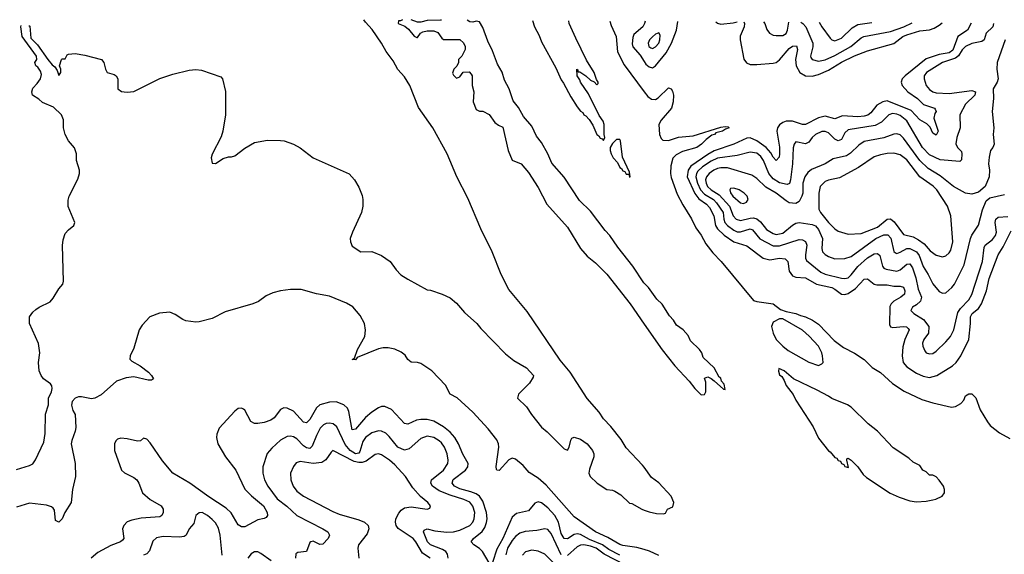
# Model space of a CAD drawing. Header units: inches. Extents: x 1843162 to 1959474, y 907081 to 1016326.
# Tile 514 of 656: x 1896170 to 1902209, y 1012973 to 1016254. Entities that reach past the tile are written whole.
import ezdxf

# ---------------------------------------------------------------- set-up
doc = ezdxf.new("R2010")
doc.units = ezdxf.units.IN
doc.header["$MEASUREMENT"] = 0
doc.layers.add('B8091', color=7, linetype='Continuous')
doc.layers.add('B9001', color=7, linetype='Continuous')

msp = doc.modelspace()

# ---------------------------------------------------------------- linework, layer by layer
at = {"layer": 'B8091', "color": 5}
for points, elevation in [([(1896150, 1013492.5), (1896230, 1013518.1), (1896251, 1013529), (1896266.9, 1013553.1), (1896319, 1013661), (1896325.4, 1013714.6), (1896327.8, 1013832.2), (1896346.9, 1013890), (1896346.2, 1013930), (1896365.6, 1013970), (1896369.9, 1013990), (1896367.7, 1014007.7), (1896359.9, 1014019.9), (1896316.5, 1014050), (1896302.2, 1014070), (1896290, 1014099.7), (1896284.5, 1014150), (1896293.3, 1014210), (1896286.5, 1014266.5), (1896230, 1014388.7), (1896229.5, 1014430), (1896250, 1014459.4), (1896270, 1014476.1), (1896290, 1014490.4), (1896356.9, 1014523.1), (1896376, 1014544), (1896410, 1014602.8), (1896434, 1014630), (1896439, 1014650), (1896432.1, 1014867.9), (1896437.5, 1014902.5), (1896450, 1014942), (1896470, 1014964.7), (1896502, 1014990), (1896509, 1015010), (1896466.8, 1015106.8), (1896466.8, 1015146.8), (1896474, 1015170), (1896526, 1015274), (1896536.9, 1015310), (1896537.6, 1015330), (1896518, 1015390), (1896518, 1015430), (1896506.8, 1015466.8), (1896469, 1015510), (1896450, 1015548), (1896439.5, 1015590), (1896438.4, 1015638.4), (1896426, 1015670), (1896377.2, 1015717.2), (1896310, 1015746.3), (1896286.8, 1015766.8), (1896248.6, 1015790), (1896245.2, 1015810), (1896250, 1015834), (1896278, 1015862), (1896298, 1015890), (1896303.1, 1015916.9), (1896297.5, 1015937.5), (1896282, 1015962), (1896269.4, 1015970), (1896264, 1015990), (1896275.3, 1016010), (1896274, 1016030), (1896185.1, 1016150), (1896177, 1016210), (1896178.5, 1016217.3)], 380), ([(1896227, 1016218.3), (1896233.1, 1016213.1), (1896239.3, 1016139.3), (1896279.9, 1016099.9), (1896342.8, 1016010), (1896370, 1015976), (1896384.9, 1015964.9), (1896401, 1015941), (1896410, 1015912), (1896422, 1015930), (1896422, 1015950), (1896415.3, 1015970), (1896426, 1016010), (1896430, 1016014), (1896450, 1016014), (1896462, 1016038), (1896470, 1016042), (1896510, 1016046), (1896570, 1016036), (1896671.3, 1016010), (1896686, 1015990), (1896696, 1015950), (1896706, 1015930), (1896750, 1015918), (1896762, 1015910), (1896772, 1015890), (1896771.3, 1015830), (1896793.7, 1015813.7), (1896810.4, 1015810.4), (1896830, 1015808.2), (1896870, 1015813.7), (1897030, 1015891.7), (1897110, 1015918.9), (1897210, 1015943.1), (1897250, 1015948.5), (1897284.4, 1015944.4), (1897403.7, 1015903.7), (1897414.9, 1015890), (1897432.6, 1015812.6), (1897432.4, 1015670), (1897416.5, 1015570), (1897406.3, 1015533.7), (1897350, 1015428), (1897345.2, 1015405.2), (1897350, 1015374), (1897370, 1015372), (1897418, 1015402), (1897450, 1015411), (1897470, 1015411), (1897490, 1015418.8), (1897550, 1015464.9), (1897610, 1015499.1), (1897690, 1015513.4), (1897770, 1015513), (1897792, 1015510), (1897850, 1015490.7), (1897890, 1015467.3), (1897970, 1015406.4), (1898190, 1015308.2), (1898223.1, 1015270), (1898250, 1015224.9), (1898270, 1015174.8), (1898274.4, 1015150), (1898274.2, 1015110), (1898266.9, 1015070), (1898210.3, 1014950), (1898197.1, 1014910), (1898198, 1014890), (1898210, 1014862.8), (1898262, 1014830), (1898330, 1014830.7), (1898390, 1014807.3), (1898442.8, 1014770), (1898478.5, 1014718.5), (1898507.9, 1014687.9), (1898550, 1014661), (1898670, 1014596), (1898690, 1014594), (1898762, 1014570), (1898810, 1014547.3), (1898850, 1014514.8), (1898897.6, 1014457.6), (1898974, 1014390), (1898998, 1014358), (1899150, 1014202.8), (1899201.4, 1014161.4), (1899278, 1014118), (1899322, 1014070), (1899319.6, 1014060.4), (1899296.9, 1014023.1), (1899230, 1013955.3), (1899224, 1013930), (1899277.5, 1013877.5), (1899308, 1013830), (1899370, 1013752.7), (1899405.1, 1013725.1), (1899510, 1013620.7), (1899530, 1013612), (1899539, 1013630), (1899550, 1013674), (1899555.3, 1013684.7), (1899570, 1013692), (1899610, 1013678.8), (1899650.4, 1013650.4), (1899682.8, 1013610), (1899691.6, 1013588.4), (1899692, 1013570), (1899664.5, 1013495.5), (1899660.7, 1013470), (1899668, 1013450), (1899710.8, 1013410), (1899770, 1013371), (1899806, 1013366), (1899819.8, 1013359.8), (1899856.8, 1013336.8), (1899910, 1013287.7), (1899924.5, 1013284.5), (1899984.7, 1013250), (1900000, 1013244.4)], 380), ([(1900000, 1013507), (1899990, 1013520.7), (1899890, 1013626.3), (1899858, 1013678), (1899796.3, 1013756.3), (1899750, 1013804), (1899724.6, 1013844.6), (1899649.9, 1013929.9), (1899545.3, 1014090), (1899484.3, 1014164.3), (1899282.1, 1014462.1), (1899170, 1014598), (1899123.9, 1014690), (1899068.5, 1014830), (1898998, 1014970), (1898918.8, 1015158.8), (1898850.8, 1015290), (1898791.2, 1015431.2), (1898704.8, 1015590), (1898615.4, 1015715.4), (1898562.3, 1015850), (1898530, 1015902.4), (1898488.7, 1015948.7), (1898461.3, 1016001.3), (1898417.8, 1016057.8), (1898388.3, 1016110), (1898332.4, 1016192.4), (1898290, 1016238.9), (1898279.7, 1016253.6)], 380), ([(1898518.5, 1016252.2), (1898506, 1016246), (1898494, 1016246), (1898492, 1016230), (1898533, 1016213), (1898554.9, 1016194.9), (1898590, 1016152), (1898604.7, 1016144.7), (1898610, 1016144.7), (1898628, 1016170), (1898642, 1016178), (1898670, 1016186), (1898710, 1016186), (1898734.4, 1016174.4), (1898759.6, 1016139.6), (1898770, 1016132), (1898870, 1016132), (1898891.1, 1016111.1), (1898902, 1016090), (1898902, 1016070), (1898882, 1016030), (1898862, 1016010), (1898862, 1015990), (1898851.3, 1015968.7), (1898832, 1015950), (1898825.4, 1015925.4), (1898830, 1015914), (1898850, 1015894), (1898870, 1015902), (1898890, 1015932), (1898927.3, 1015932.7), (1898939.8, 1015919.8), (1898944.7, 1015910), (1898944.7, 1015850), (1898956, 1015810), (1898951, 1015750), (1898970, 1015702), (1898990, 1015692), (1899010, 1015692), (1899050, 1015671.3), (1899083.5, 1015623.5), (1899106.4, 1015606.4), (1899134, 1015594), (1899166, 1015450), (1899190.8, 1015390.8), (1899244.7, 1015370), (1899290, 1015316), (1899350, 1015224.7), (1899402, 1015122), (1899530, 1014981), (1899608.8, 1014848.8), (1899650, 1014802.8), (1899701.4, 1014761.4), (1899770, 1014691), (1899913.4, 1014510), (1900000, 1014385.5)], 380), ([(1898756.5, 1016250.9), (1898750, 1016249.6), (1898670, 1016249.5), (1898630, 1016238.4), (1898610, 1016238.4), (1898571.1, 1016251.9)], 380), ([(1900000, 1014637), (1899998.5, 1014638.5), (1899930, 1014740.3), (1899838, 1014858), (1899790, 1014929), (1899760.2, 1014960.2), (1899670, 1015078.3), (1899603.4, 1015143.4), (1899510, 1015287.8), (1899432.8, 1015372.8), (1899409.1, 1015430), (1899370, 1015498.9), (1899339.5, 1015539.5), (1899310, 1015600.3), (1899259.7, 1015659.7), (1899230, 1015714.5), (1899195.8, 1015755.8), (1899171.2, 1015830), (1899143.2, 1015883.2), (1899130, 1015930.9), (1899100.7, 1015980.7), (1899070, 1016062.4), (1899040.8, 1016120.8), (1899010, 1016206), (1898990, 1016239.8), (1898970, 1016244.1), (1898950, 1016239.3), (1898930, 1016240.9), (1898915.3, 1016250)], 380), ([(1899314.7, 1016247.7), (1899327.6, 1016210), (1899356, 1016156), (1899370, 1016117.4), (1899457.2, 1015957.2), (1899490, 1015884), (1899505, 1015865), (1899550, 1015780.3), (1899590, 1015718.7), (1899610, 1015692.4), (1899623, 1015683), (1899630, 1015668.9), (1899642.9, 1015662.9), (1899661.6, 1015641.6), (1899685.8, 1015605.9), (1899710, 1015548.4), (1899720.9, 1015540.9), (1899730, 1015525.5), (1899741.4, 1015521.4), (1899750, 1015511.3), (1899759.3, 1015530), (1899754.5, 1015550), (1899755.3, 1015610), (1899748.7, 1015630), (1899724.7, 1015664.7), (1899658, 1015798), (1899609.2, 1015870), (1899605.2, 1015885.2), (1899589, 1015910), (1899586, 1015950), (1899594, 1015946), (1899594, 1015934), (1899606, 1015934), (1899642, 1015910), (1899670, 1015882), (1899692.7, 1015872.7), (1899710, 1015854), (1899718, 1015862), (1899718, 1015870), (1899707.3, 1015887.3), (1899693.2, 1015930), (1899645.4, 1016005.4), (1899580.7, 1016140.7), (1899540.5, 1016230), (1899536.9, 1016246.4)], 380), ([(1899789.8, 1016245), (1899797.9, 1016217.9), (1899827.5, 1016150), (1899835.8, 1016055.8), (1899876.9, 1015976.9), (1900000, 1015810.7)], 380), ([(1900000, 1016225.7), (1899990.8, 1016209.2), (1899937, 1016163), (1899930, 1016144), (1899925.6, 1016105.6), (1899930, 1016086.7), (1899974.9, 1016034.9), (1900000, 1015996.8)], 420), ([(1900000, 1013001.4), (1899954.7, 1013014.7), (1899870, 1013026.6), (1899850, 1013033.8), (1899776.5, 1013076.5), (1899700.5, 1013110), (1899570, 1013203.7), (1899398, 1013398), (1899350, 1013440.1), (1899294.6, 1013474.6), (1899257.7, 1013517.7), (1899210, 1013556.9), (1899190, 1013561.9), (1899170, 1013553.1), (1899110, 1013486.8), (1899097.2, 1013490), (1899093.3, 1013493.3), (1899092.2, 1013512.2), (1899108.6, 1013630), (1899106.7, 1013650), (1899095.6, 1013675.6), (1899042.5, 1013742.5), (1898950, 1013844.3), (1898852.1, 1013932.1), (1898810, 1013956), (1898781.3, 1014010), (1898698.5, 1014098.5), (1898630, 1014144.1), (1898610, 1014149.9), (1898570, 1014151.5), (1898550, 1014168.4), (1898533.9, 1014193.9), (1898510, 1014213.2), (1898470, 1014231.5), (1898430, 1014240.4), (1898399.7, 1014240.3), (1898370, 1014233.7), (1898240.4, 1014179.6), (1898230, 1014166.6), (1898210, 1014168), (1898223.1, 1014176.9), (1898240.9, 1014230), (1898286.3, 1014310), (1898291.5, 1014348.5), (1898284.7, 1014390), (1898258.7, 1014438.7), (1898212.4, 1014492.4), (1898174.8, 1014514.8), (1898070, 1014556.5), (1897990, 1014570.5), (1897897.1, 1014597.1), (1897830, 1014596.9), (1897770, 1014589.5), (1897723.2, 1014576.8), (1897681.8, 1014558.2), (1897634.9, 1014525.1), (1897599.6, 1014510), (1897430, 1014461.3), (1897350, 1014420.4), (1897270, 1014398.8), (1897250, 1014397.5), (1897190, 1014405.4), (1897170, 1014413.7), (1897124.6, 1014444.6), (1897090, 1014458), (1897027.2, 1014452.8), (1896968.8, 1014430), (1896921.3, 1014378.7), (1896902, 1014350), (1896870, 1014238), (1896847.2, 1014190), (1896846.4, 1014170), (1896858.5, 1014158.5), (1896910, 1014130.2), (1896960.5, 1014090), (1896979.3, 1014070), (1896990, 1014048.7), (1896978.4, 1014041.6), (1896959, 1014041), (1896870, 1014061.8), (1896823.7, 1014056.3), (1896764, 1014036), (1896670, 1013951), (1896630.4, 1013930), (1896610, 1013927.5), (1896550, 1013939.6), (1896530, 1013938.3), (1896509.6, 1013930.4), (1896492.6, 1013910), (1896487.5, 1013887.5), (1896495.3, 1013855.3), (1896510.9, 1013830), (1896513.9, 1013750), (1896511.1, 1013728.9), (1896489.1, 1013670.9), (1896485.9, 1013650), (1896510.7, 1013530), (1896512.9, 1013450), (1896493.2, 1013370), (1896485.4, 1013290), (1896446.6, 1013230), (1896430, 1013191.3), (1896410, 1013169.8), (1896390, 1013180.5), (1896382.7, 1013242.7), (1896376, 1013256), (1896364.5, 1013264.5), (1896334.2, 1013274.2), (1896230, 1013287.2), (1896150, 1013261.6)], 380), ([(1899050, 1012920.5), (1899008.9, 1012990), (1898989.4, 1013009.4), (1898955.6, 1013030), (1898938.7, 1013050), (1898952.4, 1013070), (1899006.3, 1013113.7), (1899022, 1013138), (1899032.9, 1013167.1), (1899036.2, 1013190), (1899033.9, 1013230), (1899010, 1013299.5), (1898990, 1013329.4), (1898970, 1013343.5), (1898937.2, 1013357.2), (1898870, 1013373.7), (1898837.2, 1013390), (1898821.4, 1013410), (1898829.1, 1013430.9), (1898904.7, 1013490), (1898918.8, 1013510), (1898920.6, 1013530), (1898887.5, 1013587.5), (1898861.3, 1013650), (1898838.7, 1013690), (1898810, 1013722.5), (1898770, 1013755.4), (1898710, 1013790.4), (1898670, 1013799.1), (1898630, 1013799.6), (1898604.3, 1013795.7), (1898550, 1013771.7), (1898530, 1013775.1), (1898450, 1013861.6), (1898410, 1013880.7), (1898390, 1013879.8), (1898370, 1013871.6), (1898330, 1013845.5), (1898290, 1013811.6), (1898230, 1013740.3), (1898210, 1013736.3), (1898188.2, 1013848.2), (1898179.8, 1013870), (1898158.3, 1013890), (1898110, 1013908.4), (1898070, 1013905.5), (1898010, 1013889.8), (1897990, 1013870.8), (1897950, 1013800.3), (1897930, 1013779.4), (1897910, 1013784.6), (1897850, 1013850.5), (1897810, 1013868.9), (1897790, 1013870.8), (1897770, 1013862), (1897730, 1013811), (1897710, 1013795.9), (1897670, 1013781.5), (1897630, 1013775.3), (1897610, 1013776.4), (1897588.1, 1013788.1), (1897550, 1013857.2), (1897542.9, 1013862.9), (1897530, 1013869.4), (1897510, 1013866.6), (1897490, 1013851.8), (1897393.9, 1013746.1), (1897379.7, 1013710), (1897376.9, 1013690), (1897385.4, 1013650), (1897432.6, 1013570), (1897495.1, 1013490), (1897550, 1013372.6), (1897590.9, 1013330.9), (1897665.6, 1013270), (1897687.6, 1013230), (1897690.3, 1013210), (1897682, 1013198), (1897670, 1013191.8), (1897630, 1013185.1), (1897550, 1013142), (1897530, 1013141.3), (1897510, 1013153.6), (1897466.7, 1013226.7), (1897437, 1013257), (1897330, 1013326), (1897213.2, 1013410), (1897110.2, 1013470.2), (1897046, 1013546), (1896970, 1013656.9), (1896950, 1013678.4), (1896930, 1013686), (1896910.3, 1013669.7), (1896892.4, 1013667.6), (1896830, 1013681.9), (1896790, 1013686), (1896770, 1013679.8), (1896759.6, 1013670), (1896751.5, 1013650), (1896751.6, 1013610), (1896794.9, 1013490), (1896813.6, 1013473.6), (1896870, 1013444.5), (1896887.9, 1013430), (1896901, 1013410), (1896923, 1013350), (1896969.7, 1013309.7), (1897036.9, 1013270), (1897049.1, 1013250), (1897051, 1013230), (1897042.6, 1013210), (1897030, 1013202.5), (1896915.3, 1013195.3), (1896857.2, 1013182.8), (1896828.7, 1013171.3), (1896809.2, 1013150), (1896801.2, 1013130), (1896809, 1013070), (1896800.4, 1013059.6), (1896788.2, 1013050), (1896730, 1013027.5), (1896650, 1012983.4), (1896607.8, 1012950)], 420), ([(1898797.7, 1012950), (1898793.9, 1012973.9), (1898782.8, 1012990), (1898762.8, 1013002.8), (1898689.9, 1013030), (1898672.1, 1013050), (1898662.8, 1013070), (1898647.1, 1013110), (1898650, 1013122), (1898670, 1013128.2), (1898717, 1013117), (1898790, 1013109.2), (1898830, 1013111.4), (1898870, 1013121.8), (1898929.8, 1013150), (1898948.2, 1013170), (1898956.4, 1013190), (1898961, 1013230), (1898949.2, 1013269.2), (1898930, 1013291.9), (1898893.3, 1013310), (1898810, 1013335.4), (1898742.6, 1013362.6), (1898702.1, 1013390), (1898690.9, 1013410), (1898696.4, 1013430), (1898769.9, 1013490), (1898794.9, 1013530), (1898797.5, 1013550), (1898791.9, 1013590), (1898774.9, 1013630), (1898756.5, 1013656.5), (1898743.4, 1013670), (1898710, 1013690.4), (1898670, 1013698.8), (1898630, 1013683), (1898558.9, 1013621.1), (1898530, 1013611.1), (1898490, 1013630.6), (1898436.6, 1013696.6), (1898415.8, 1013715.8), (1898390, 1013727.9), (1898370, 1013729.9), (1898330, 1013718.7), (1898290, 1013690.5), (1898274.9, 1013665.1), (1898256.7, 1013603.3), (1898250, 1013593.1), (1898230, 1013589.9), (1898197.4, 1013610), (1898166.2, 1013646.2), (1898115.9, 1013755.9), (1898092.5, 1013772.5), (1898070, 1013777.7), (1898050, 1013774.7), (1898033.6, 1013766.4), (1898013.6, 1013746.4), (1897990, 1013701.4), (1897964.5, 1013635.5), (1897950, 1013621.7), (1897930, 1013626.3), (1897910, 1013638.7), (1897870, 1013680.5), (1897850, 1013693.4), (1897830, 1013698), (1897810, 1013695), (1897770, 1013674), (1897715.9, 1013624.1), (1897688.2, 1013591.8), (1897662.2, 1013510), (1897661, 1013470), (1897670.9, 1013430), (1897692.2, 1013390), (1897750, 1013313.2), (1897808.1, 1013268.1), (1897870, 1013210.9), (1898029.1, 1013130), (1898060.2, 1013110), (1898071.1, 1013090), (1898062.5, 1013070), (1898030, 1013035.1), (1898010, 1013033.1), (1897970, 1013053.8), (1897956.3, 1013050), (1897950, 1013044.5), (1897928.9, 1012991.1), (1897876.2, 1012983.8), (1897864.1, 1012975.9), (1897860.8, 1012950)], 440), ([(1898687.2, 1012950), (1898640.8, 1012980.8), (1898600.1, 1013050), (1898583.8, 1013070), (1898491.7, 1013131.7), (1898478.2, 1013150), (1898475, 1013170), (1898477.8, 1013190), (1898494.7, 1013225.3), (1898510, 1013244.7), (1898530, 1013258.2), (1898570, 1013264), (1898669.4, 1013250.6), (1898684.7, 1013255.3), (1898689.3, 1013270), (1898673.3, 1013290), (1898628.2, 1013328.2), (1898581, 1013381.1), (1898536.4, 1013450), (1898470, 1013521.4), (1898438.5, 1013550), (1898390, 1013583.4), (1898370, 1013589.8), (1898350, 1013586.1), (1898294.9, 1013545.1), (1898270, 1013536), (1898250, 1013535.4), (1898222.3, 1013542.3), (1898090, 1013609.8), (1898079.5, 1013600.5), (1898048, 1013552), (1898023.3, 1013536.7), (1897970, 1013530.3), (1897890, 1013541.5), (1897866.3, 1013533.7), (1897850, 1013511.6), (1897830.2, 1013470), (1897832.1, 1013430), (1897846.4, 1013390), (1897870, 1013360.7), (1897910, 1013330.2), (1898090, 1013234.7), (1898130, 1013218.5), (1898250, 1013185.3), (1898285.7, 1013170), (1898307.1, 1013150), (1898312.1, 1013130), (1898302.1, 1013097.9), (1898248.7, 1013030), (1898243.7, 1013010), (1898249.1, 1012950)], 460), ([(1899850, 1012968.5), (1899782.6, 1013002.6), (1899743.8, 1013030), (1899664.2, 1013064.2), (1899610, 1013094), (1899590, 1013098.4), (1899570, 1013094.6), (1899530, 1013068.5), (1899510, 1013070.8), (1899490, 1013101.3), (1899473.6, 1013170), (1899451.5, 1013210), (1899410, 1013257.9), (1899370, 1013288), (1899350, 1013294.9), (1899330, 1013286.6), (1899290, 1013239.8), (1899216.4, 1013223.6), (1899190, 1013200.7), (1899133, 1013070), (1899096.4, 1013003.6), (1899070, 1012922.9)], 420), ([(1897412.9, 1012967.1), (1897400.6, 1013090), (1897390, 1013133), (1897370, 1013165.1), (1897350, 1013185.6), (1897322.6, 1013210), (1897290, 1013228.4), (1897270, 1013227.6), (1897250.4, 1013210), (1897238, 1013162), (1897210, 1013129.3), (1897190.3, 1013090), (1897178.6, 1013081.4), (1897150, 1013077.3), (1897050, 1013081.6), (1897010, 1013073.1), (1896987.2, 1013052.8), (1896965.7, 1012994.3), (1896950, 1012976.5), (1896930, 1012967.2)], 440), ([(1899490, 1012970.6), (1899430, 1013100.8), (1899410, 1013124.1), (1899390, 1013129.8), (1899340.8, 1013119.2), (1899270, 1013112.5), (1899237.3, 1013102.7), (1899210, 1013081.6), (1899190, 1013058.3), (1899162.3, 1013010), (1899151.7, 1012970)], 440), ([(1899461.7, 1012901.7), (1899390, 1012974.5), (1899350, 1012991.6), (1899310, 1012998), (1899271.8, 1012988.2), (1899253.4, 1012966.6)], 460), ([(1899885.5, 1012905.5), (1899754.1, 1012974.1), (1899705.4, 1013010), (1899670, 1013023.6), (1899630, 1013030.8), (1899610, 1013029.4), (1899590, 1013018.5), (1899530, 1012966)], 440), ([(1897713.3, 1012933.3), (1897650, 1012977), (1897630, 1012987.2), (1897610, 1012987.8), (1897590, 1012975.3), (1897568.7, 1012950)], 440)]:
    msp.add_lwpolyline(points, dxfattribs=dict(at, elevation=elevation))
at = {"layer": 'B8091', "color": 5, "elevation": 380}
msp.add_lwpolyline([(1899850, 1015518), (1899830, 1015518), (1899805.5, 1015494.5), (1899790.8, 1015470), (1899790.6, 1015450), (1899797, 1015430), (1899810, 1015406.5), (1899836.3, 1015376.3), (1899850, 1015346.3), (1899860.3, 1015340.3), (1899870, 1015325.7), (1899881.1, 1015321.1), (1899890, 1015306), (1899905.4, 1015305.4), (1899910, 1015286.8), (1899914, 1015290), (1899910, 1015318), (1899866, 1015410), (1899855.3, 1015510)], close=True, dxfattribs=at)
at = {"layer": 'B9001', "color": 5}
for points, elevation in [([(1900006.1, 1016243.7), (1900002.4, 1016230), (1900000, 1016225.7)], 420), ([(1900000, 1015996.8), (1900010, 1015981.6), (1900030, 1015964.6), (1900050, 1015957.8), (1900070, 1015969.5), (1900134.5, 1016050), (1900166.6, 1016110), (1900197.6, 1016190), (1900205.7, 1016242.6)], 420), ([(1902005.8, 1016232.3), (1901983.3, 1016190), (1901924.3, 1016150), (1901893.2, 1016066.8), (1901870, 1016049.5), (1901810, 1016040.7), (1901730, 1016014.2), (1901601, 1015910), (1901582.8, 1015890), (1901576.2, 1015870), (1901582.7, 1015850), (1901617, 1015810), (1901675.7, 1015770), (1901712.6, 1015732.6), (1901779.5, 1015710), (1901784.5, 1015704.5), (1901790.2, 1015690), (1901782.3, 1015677.7), (1901776.1, 1015650), (1901802.2, 1015570), (1901790, 1015545), (1901770, 1015557.4), (1901754.4, 1015594.4), (1901733.7, 1015613.7), (1901690, 1015639.5), (1901637, 1015697), (1901490, 1015754.8), (1901462.8, 1015750), (1901426.9, 1015730), (1901390, 1015681), (1901372, 1015668), (1901350, 1015661.3), (1901310, 1015658.3), (1901216.6, 1015663.4), (1901170, 1015645.4), (1901110, 1015662), (1901070, 1015652.3), (1900990, 1015610.6), (1900970, 1015609.4), (1900909.3, 1015630.7), (1900870, 1015631.6), (1900850, 1015623.2), (1900830, 1015608.1), (1900818.4, 1015590), (1900814, 1015570), (1900830.4, 1015470.4), (1900830.8, 1015430), (1900827.3, 1015410), (1900810, 1015389.8), (1900790, 1015409), (1900776.4, 1015436.4), (1900748.6, 1015470), (1900690, 1015510.3), (1900650, 1015527.7), (1900630, 1015526.5), (1900550.8, 1015489.2), (1900430, 1015449.7), (1900390, 1015426.8), (1900286.2, 1015353.8), (1900268.9, 1015330), (1900264.6, 1015290), (1900310, 1015187.4), (1900335, 1015155.1), (1900381.7, 1015121.7), (1900401, 1015101), (1900427.3, 1015050), (1900437, 1014990), (1900449.5, 1014969.5), (1900490.5, 1014930.5), (1900550, 1014891.2), (1900630, 1014866.5), (1900730, 1014789.2), (1900770, 1014780.8), (1900830.1, 1014790.1), (1900865.1, 1014785.1), (1900880.6, 1014770), (1900890.1, 1014710), (1900910, 1014681.8), (1900930, 1014673.6), (1900990, 1014670.1), (1901057.2, 1014630), (1901151, 1014610), (1901170, 1014600.9), (1901210, 1014570.1), (1901230, 1014566.5), (1901250, 1014573.3), (1901295, 1014605), (1901350, 1014662.2), (1901370, 1014662.3), (1901410, 1014630.8), (1901426.2, 1014626.2), (1901490, 1014625.5), (1901530, 1014618.7), (1901570, 1014618.9), (1901590, 1014612.9), (1901597.9, 1014590), (1901596.8, 1014570), (1901573, 1014550), (1901530, 1014526.1), (1901513.9, 1014510), (1901506.3, 1014493.7), (1901503.6, 1014383.6), (1901509.6, 1014369.6), (1901524.7, 1014364.7), (1901590, 1014370.9), (1901607.9, 1014367.9), (1901619.1, 1014359.1), (1901625, 1014350), (1901598.6, 1014290), (1901586.1, 1014246.1), (1901581.3, 1014190), (1901587.7, 1014150), (1901610, 1014124), (1901670, 1014084), (1901710, 1014066), (1901750, 1014058.7), (1901794.5, 1014070), (1901891.1, 1014128.9), (1901913.8, 1014150), (1901942.8, 1014190), (1901991.7, 1014290), (1902001.6, 1014390), (1902001.1, 1014430), (1902010.4, 1014450), (1902050, 1014481.8), (1902068.7, 1014510), (1902098.9, 1014590), (1902115.5, 1014664.5), (1902170.4, 1014810), (1902200.6, 1014859.4), (1902250, 1014957.7)], 420), ([(1902141.4, 1016231.1), (1902141.6, 1016230), (1902137.6, 1016210), (1902097.7, 1016170), (1902085.5, 1016130), (1902070, 1016118.8), (1902010, 1016107.5), (1901970.9, 1016090), (1901950, 1016067.6), (1901927.3, 1016032.7), (1901910, 1016016.9), (1901829.4, 1015990), (1901732.2, 1015930), (1901716.8, 1015910), (1901716.3, 1015890), (1901730.1, 1015850), (1901750, 1015825.3), (1901770, 1015811.4), (1901790, 1015804.3), (1901870, 1015801.5), (1902010, 1015819.8), (1902031.6, 1015811.6), (1902028.4, 1015790), (1901970, 1015735.3), (1901936, 1015670), (1901937, 1015590), (1901916.6, 1015530), (1901911.2, 1015491.2), (1901922, 1015470), (1901945.2, 1015445.2), (1901948.5, 1015430), (1901946.2, 1015393.8), (1901936.2, 1015383.8), (1901814.2, 1015394.2), (1901750, 1015424.8), (1901705.8, 1015470), (1901610, 1015633.1), (1901570, 1015664.9), (1901550, 1015673.6), (1901522.7, 1015677.3), (1901500.7, 1015670), (1901456.1, 1015623.9), (1901416.4, 1015603.6), (1901250, 1015577.8), (1901230, 1015559), (1901210, 1015518), (1901190.6, 1015509.4), (1901170, 1015520.2), (1901130, 1015558.5), (1901110, 1015568.4), (1901090, 1015567.7), (1901051.5, 1015550), (1901030, 1015531.4), (1901010, 1015501.5), (1900990, 1015491.8), (1900930, 1015503.9), (1900919.3, 1015490), (1900913.3, 1015466.8), (1900909.7, 1015370), (1900897.7, 1015270), (1900890.9, 1015249.1), (1900877.3, 1015242.7), (1900830, 1015253), (1900790, 1015276.9), (1900763.8, 1015310), (1900731.3, 1015390), (1900714.6, 1015414.6), (1900690, 1015433.6), (1900650, 1015439.6), (1900570, 1015420.3), (1900450, 1015404.1), (1900410, 1015385.7), (1900356.9, 1015350), (1900330, 1015324.1), (1900321.4, 1015310), (1900317.6, 1015290), (1900326.3, 1015250), (1900345.2, 1015210), (1900370, 1015182.3), (1900424.5, 1015150), (1900443.5, 1015130), (1900483.5, 1015070), (1900487.5, 1015030), (1900494.1, 1015010), (1900510.1, 1014990), (1900550, 1014961.4), (1900570, 1014952.7), (1900590, 1014950.7), (1900650, 1014970.1), (1900664.6, 1014964.6), (1900709.5, 1014909.5), (1900790, 1014866.3), (1900830, 1014866.4), (1900950, 1014905), (1900970, 1014902.7), (1900990, 1014892), (1900998.4, 1014870), (1900989.7, 1014809.7), (1900989.2, 1014790), (1900995, 1014775), (1901084.2, 1014704.2), (1901110, 1014691), (1901210, 1014666.9), (1901230, 1014664.6), (1901250, 1014670.1), (1901270, 1014687.7), (1901310, 1014738.5), (1901370, 1014793.1), (1901410, 1014816.1), (1901430, 1014819), (1901445.5, 1014805.5), (1901461.2, 1014741.2), (1901469, 1014729), (1901483.3, 1014723.3), (1901550, 1014709.6), (1901570, 1014718), (1901610, 1014754), (1901630, 1014756.1), (1901645.5, 1014730), (1901666.7, 1014670), (1901680.3, 1014600.3), (1901701.3, 1014550), (1901693.8, 1014526.2), (1901670, 1014502.8), (1901646.3, 1014490), (1901635.2, 1014470), (1901654, 1014450), (1901713, 1014413), (1901744.8, 1014370), (1901743.4, 1014330), (1901715.4, 1014290), (1901707.6, 1014267.6), (1901708.3, 1014250), (1901721.7, 1014221.7), (1901730.2, 1014210.2), (1901750, 1014202.8), (1901770, 1014205.8), (1901790, 1014219.6), (1901850, 1014275.9), (1901879.1, 1014310), (1901898.5, 1014350), (1901923.5, 1014456.5), (1901939.3, 1014480.7), (1901990, 1014534.5), (1902010, 1014566.9), (1902075.5, 1014770), (1902084.3, 1014855.7), (1902091.4, 1014870), (1902136.2, 1014903.8), (1902153.8, 1014930), (1902161.1, 1014950), (1902151.9, 1015010), (1902155.8, 1015030), (1902170, 1015041.3), (1902230, 1015046.1)], 440), ([(1900439.7, 1016241.3), (1900450, 1016231.8), (1900470, 1016226.1), (1900545.7, 1016234.3), (1900570, 1016240.5)], 420), ([(1900610.4, 1016240.3), (1900615, 1016230), (1900612.5, 1016210), (1900588, 1016152), (1900587.9, 1016130), (1900610.7, 1016010.7), (1900628, 1015988), (1900650, 1015978.7), (1900690, 1015978), (1900790, 1015986.3), (1900810, 1015991.8), (1900830, 1016007.8), (1900890, 1016076.4), (1900910, 1016090.7), (1900933.7, 1016093.7), (1900940.4, 1016070), (1900927.3, 1016010), (1900931.8, 1015970), (1900954, 1015930), (1900990, 1015909.3), (1901030, 1015907.2), (1901070, 1015916.6), (1901130, 1015943.9), (1901210, 1015993.3), (1901290, 1016031.3), (1901370, 1016063.3), (1901530, 1016107.6), (1901585.3, 1016150), (1901610, 1016161), (1901690, 1016184.8), (1901749, 1016191), (1901778.2, 1016201.8), (1901810, 1016219.8), (1901827.7, 1016233.3)], 420), ([(1900732.5, 1016239.6), (1900738.9, 1016230), (1900752.6, 1016192.6), (1900768.7, 1016170), (1900790, 1016159.2), (1900810, 1016155.6), (1900850, 1016156.6), (1900870, 1016167.8), (1900879.7, 1016190), (1900887.1, 1016238.7)], 440), ([(1900961, 1016238.3), (1900972.6, 1016230), (1900990.6, 1016210.6), (1901033.4, 1016110), (1901034, 1016086), (1901019.7, 1016030), (1901022, 1016022), (1901030, 1016008.4), (1901070, 1015999.8), (1901110, 1016006.5), (1901170, 1016033.2), (1901267.3, 1016090), (1901330, 1016141.8), (1901346.8, 1016150), (1901510, 1016181.5), (1901592.4, 1016210), (1901643.4, 1016234.4)], 440), ([(1901073.6, 1016237.6), (1901088.9, 1016210), (1901139.8, 1016139.8), (1901150, 1016129.3), (1901170, 1016124.6), (1901210, 1016139.5), (1901276.1, 1016203.9), (1901310, 1016223.9), (1901395.5, 1016235.8)], 460), ([(1902212.9, 1016130), (1902164.9, 1015990), (1902162, 1015950), (1902171.8, 1015890), (1902165.4, 1015870), (1902141.2, 1015830), (1902141.6, 1015770), (1902134.4, 1015690), (1902143.5, 1015590), (1902141.2, 1015550), (1902146.2, 1015490), (1902139.1, 1015470), (1902124.4, 1015450), (1902115.8, 1015410), (1902111.2, 1015370), (1902118.3, 1015330), (1902116.6, 1015290), (1902090.2, 1015229.8), (1902050, 1015195.8), (1902010, 1015182), (1901970, 1015189.8), (1901897.7, 1015230), (1901815.2, 1015295.2), (1901741, 1015341), (1901690, 1015389.4), (1901590, 1015527.3), (1901570, 1015546), (1901550, 1015553.2), (1901530, 1015551.2), (1901470, 1015529.4), (1901350, 1015505.4), (1901316, 1015484), (1901264.9, 1015435.1), (1901241.1, 1015418.9), (1901159.8, 1015400.2), (1901110, 1015368.5), (1901026.6, 1015333.4), (1901004.6, 1015315.4), (1900985.5, 1015290), (1900973, 1015250), (1900972.8, 1015190), (1900967.7, 1015170), (1900950, 1015138.3), (1900930, 1015125.8), (1900890, 1015130.4), (1900870, 1015141.6), (1900810, 1015189.9), (1900746.3, 1015226.3), (1900690, 1015279.4), (1900660.2, 1015300.2), (1900510, 1015344.1), (1900470, 1015344.7), (1900450, 1015339.6), (1900427, 1015330), (1900398.1, 1015310), (1900382.2, 1015290), (1900376.7, 1015270), (1900379.3, 1015250), (1900388.8, 1015230), (1900410.1, 1015210), (1900459.3, 1015179.3), (1900522.8, 1015110), (1900545.7, 1015050), (1900563.9, 1015030), (1900590, 1015020.3), (1900650, 1015035.8), (1900670, 1015037.1), (1900690, 1015030.7), (1900712.3, 1015012.3), (1900750, 1014965.2), (1900790, 1014940.7), (1900810, 1014935.4), (1900850, 1014943.4), (1900910, 1014992.2), (1900930, 1015004.9), (1900950, 1015009.6), (1901030, 1014996.2), (1901050, 1014987.9), (1901070, 1014965.5), (1901094.2, 1014910), (1901089.1, 1014850), (1901093.5, 1014830), (1901110, 1014812), (1901130, 1014799.8), (1901170, 1014785.5), (1901230, 1014787.4), (1901270, 1014800.4), (1901420.5, 1014910), (1901470, 1014933.8), (1901494.2, 1014934.2), (1901512.9, 1014912.9), (1901530, 1014831.6), (1901542.2, 1014822.2), (1901550, 1014818.5), (1901570, 1014826.3), (1901610, 1014849.7), (1901630, 1014850.1), (1901670, 1014829.6), (1901686.2, 1014806.2), (1901710, 1014739.2), (1901741.5, 1014690), (1901770, 1014632.7), (1901810, 1014584.6), (1901830, 1014575.6), (1901850, 1014577.7), (1901887.7, 1014610), (1901902.2, 1014630), (1901962.5, 1014750), (1902000.8, 1014910), (1902009.4, 1014930.6), (1902050, 1014992.4), (1902074, 1015086), (1902097.3, 1015142.7), (1902119, 1015161), (1902210, 1015180.6)], 460), ([(1900000, 1015810.7), (1900021.6, 1015781.6), (1900045.5, 1015765.5), (1900070, 1015764.7), (1900086.6, 1015773.4), (1900150, 1015834.9), (1900164.7, 1015830), (1900174.4, 1015814.4), (1900180.7, 1015790), (1900177.4, 1015750), (1900167.4, 1015710), (1900103.4, 1015636.6), (1900090.2, 1015610), (1900093.9, 1015550), (1900103.5, 1015523.5), (1900113.6, 1015513.6), (1900150, 1015513.2), (1900210, 1015532.9), (1900299.9, 1015540.1), (1900470, 1015594.5), (1900497.6, 1015597.6), (1900515.8, 1015595.8), (1900521.3, 1015590), (1900497.9, 1015582.1), (1900480.4, 1015570), (1900440.4, 1015559.6), (1900430.2, 1015550), (1900414.9, 1015545.1), (1900380.7, 1015519.3), (1900351.9, 1015490), (1900322.2, 1015470), (1900235.8, 1015444.2), (1900196.3, 1015423.7), (1900176.5, 1015403.5), (1900162.7, 1015357.3), (1900160.9, 1015310), (1900165.5, 1015285.5), (1900203.1, 1015183.1), (1900237.3, 1015117.3), (1900290, 1015031.3), (1900316.5, 1014976.5), (1900350, 1014931.8), (1900379, 1014879), (1900421.9, 1014821.9), (1900471.9, 1014770), (1900670.5, 1014530.5), (1900690, 1014524), (1900791.3, 1014510), (1900835.3, 1014475.3), (1900870, 1014462), (1900930, 1014450.7), (1900958, 1014438), (1900990, 1014430.6), (1901031.3, 1014410), (1901070, 1014384.7), (1901164.5, 1014284.5), (1901222, 1014242), (1901290, 1014207.3), (1901350, 1014167.7), (1901398.6, 1014118.6), (1901450, 1014089), (1901522, 1014022), (1901593.7, 1013973.7), (1901703.1, 1013923.1), (1901770, 1013901.4), (1901884.6, 1013875.4), (1901910, 1013879.5), (1901942.3, 1013897.7), (1901960.9, 1013919.1), (1901970, 1013946), (1901990, 1013958), (1902010, 1013958), (1902033, 1013933), (1902059.5, 1013859.5), (1902105.2, 1013785.2), (1902122.7, 1013762.7), (1902178.1, 1013718.1), (1902243.4, 1013683.4)], 380), ([(1900000, 1014385.5), (1900110, 1014227.3), (1900188, 1014130), (1900276.3, 1014036.3), (1900310, 1013991.3), (1900350, 1013952), (1900370, 1013954), (1900378, 1013970), (1900378, 1014030), (1900370, 1014054), (1900390, 1014062), (1900410, 1014051.3), (1900430, 1014038), (1900485.4, 1013985.4), (1900496.4, 1013983.6), (1900490, 1014017.2), (1900474.5, 1014034.5), (1900470, 1014053), (1900460.7, 1014060.7), (1900430, 1014117.2), (1900361.2, 1014181.2), (1900352.9, 1014210), (1900339.3, 1014230), (1900283.3, 1014283.3), (1900270, 1014315.3), (1900238.5, 1014350), (1900198, 1014378), (1900180.7, 1014410), (1900155.4, 1014435.4), (1900110, 1014507.6), (1900077.9, 1014537.9), (1900025.6, 1014610), (1900000, 1014637)], 380), ([(1900000, 1013244.4), (1900030, 1013233.4), (1900075.9, 1013224.1), (1900118.4, 1013221.6), (1900130, 1013226), (1900144, 1013250), (1900175.1, 1013264.9), (1900181, 1013290), (1900164.8, 1013330), (1900090, 1013411), (1900045.2, 1013445.2), (1900000, 1013507)], 380), ([(1900090, 1012966.4), (1900032, 1012992), (1900000, 1013001.4)], 380)]:
    msp.add_lwpolyline(points, dxfattribs=dict(at, elevation=elevation))
for points, elevation in [([(1900090, 1016173), (1900070, 1016165.1), (1900050, 1016148.7), (1900033.2, 1016130), (1900024.8, 1016110), (1900029.4, 1016090), (1900041.6, 1016081.6), (1900050, 1016077.2), (1900070, 1016086.2), (1900089.8, 1016110), (1900096.5, 1016130), (1900097.8, 1016157.8)], 440), ([(1901530, 1015433.5), (1901490, 1015431.9), (1901450, 1015424.6), (1901410, 1015411.1), (1901313.7, 1015346.3), (1901197.7, 1015282.3), (1901130, 1015268.2), (1901110, 1015259.6), (1901079.8, 1015230), (1901070.1, 1015190), (1901071.9, 1015090), (1901081.8, 1015070), (1901130.1, 1015010), (1901170, 1014969.2), (1901190, 1014956.5), (1901250, 1014937.8), (1901330, 1014941), (1901430, 1014981.1), (1901490, 1015030.4), (1901510, 1015030.8), (1901532.8, 1015012.8), (1901590, 1014935.6), (1901650, 1014920.9), (1901682.9, 1014902.9), (1901717.2, 1014877.2), (1901754.5, 1014834.5), (1901790, 1014809.4), (1901830, 1014798.5), (1901850, 1014803.5), (1901870, 1014822), (1901880.4, 1014839.6), (1901892.5, 1014890), (1901881.6, 1015050), (1901861.1, 1015110), (1901794, 1015210), (1901771.4, 1015231.4), (1901690.2, 1015290.2), (1901610, 1015393.1), (1901570, 1015425.2)], 480), ([(1900550, 1015219.8), (1900530, 1015218), (1900524.9, 1015210), (1900528.5, 1015191.5), (1900542.8, 1015170), (1900590, 1015129.4), (1900610, 1015126), (1900627.1, 1015132.9), (1900638.7, 1015150), (1900631.1, 1015170), (1900613.3, 1015190), (1900582.4, 1015210)], 480), ([(1900850, 1014418), (1900830, 1014418), (1900790, 1014398), (1900781, 1014370), (1900791, 1014330), (1900810, 1014292), (1900850.8, 1014250.8), (1900884, 1014224), (1901010, 1014151), (1901068, 1014132), (1901090, 1014142), (1901098, 1014150), (1901094, 1014190), (1901089, 1014210), (1901069.4, 1014249.4), (1901012.3, 1014312.3), (1900970, 1014348.7)], 380), ([(1900826, 1014114), (1900823.4, 1014096.6), (1900830, 1014074.8), (1900843.8, 1014063.8), (1900859.1, 1014039.1), (1900870, 1014008.2), (1900914.4, 1013954.4), (1900930, 1013918.9), (1901035.4, 1013755.4), (1901070, 1013686.5), (1901130, 1013607.7), (1901141.1, 1013601.1), (1901170, 1013566.5), (1901181.8, 1013561.8), (1901190, 1013548.3), (1901203.8, 1013543.8), (1901210, 1013529.2), (1901224.9, 1013524.9), (1901230, 1013511), (1901254, 1013506), (1901242, 1013550), (1901242, 1013558), (1901250, 1013562), (1901270, 1013551), (1901310.4, 1013510.4), (1901342.8, 1013462.8), (1901363.5, 1013443.5), (1901508.3, 1013348.3), (1901562.8, 1013322.8), (1901630, 1013302), (1901670, 1013294.8), (1901730, 1013298.8), (1901770, 1013306.8), (1901789.1, 1013310.9), (1901828, 1013330), (1901842, 1013350), (1901842, 1013370), (1901835.3, 1013390), (1901810, 1013428), (1901790, 1013448), (1901770, 1013458), (1901750, 1013458), (1901730, 1013478), (1901708.9, 1013488.9), (1901690, 1013518), (1901650, 1013538), (1901623.1, 1013563.1), (1901526.3, 1013626.3), (1901430, 1013728.7), (1901373.6, 1013773.6), (1901270, 1013875.3), (1901246, 1013890), (1901150, 1013929), (1901130, 1013944), (1901060.2, 1013980.2), (1900915.3, 1014050), (1900858.4, 1014098.4)], 380)]:
    msp.add_lwpolyline(points, close=True, dxfattribs=dict(at, elevation=elevation))

doc.saveas('drawing.dxf')
